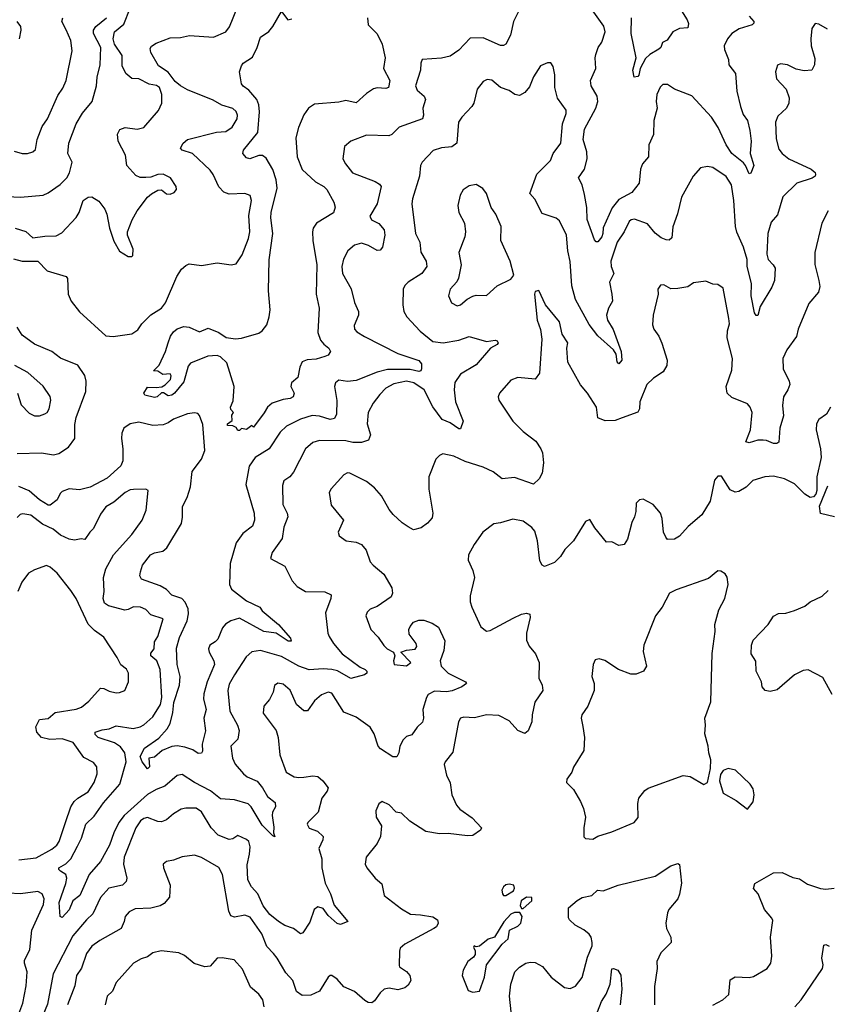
# Model space of a CAD drawing. Extents: x 1954678 to 2060275, y 904822 to 1016299.
# Tile 301 of 467: x 2019850 to 2024494, y 963409 to 969075. Entities that reach past the tile are written whole.
import ezdxf

# ---------------------------------------------------------------- set-up
doc = ezdxf.new("R2010")
doc.units = 0

msp = doc.modelspace()

# ---------------------------------------------------------------- linework, layer by layer
at = {"layer": '0CON20XD'}
for points in [[(2023607.9, 969205), (2023689.1, 969075), (2023696.2, 969053.8), (2023691.2, 969028.8), (2023645, 969024.5), (2023605.5, 969004.5), (2023572.7, 968957.3), (2023546.7, 968943.3), (2023536, 968915), (2023526, 968905), (2023474.6, 968875.4), (2023448.3, 968851.7), (2023418.6, 968795), (2023410, 968755), (2023405, 968747.5), (2023383.6, 968743.6), (2023375.8, 968785), (2023395.8, 968855), (2023365.6, 968995), (2023369.1, 969085)], [(2019815, 967699.4), (2019865, 967684.5), (2019955, 967685.4), (2020008.8, 967628.8), (2020117.5, 967597.5), (2020126, 967585), (2020129.4, 967495), (2020146.7, 967455), (2020195, 967394.3), (2020345, 967255.6), (2020388.7, 967251.3), (2020495, 967267.5), (2020528.9, 967291.1), (2020552.9, 967325), (2020604.3, 967375.7), (2020666.4, 967415), (2020687.9, 967445), (2020753.8, 967596.2), (2020780.6, 967639.4), (2020805, 967661.2), (2020825, 967669.2), (2020895, 967659.5), (2020985, 967676.4), (2021065.8, 967664.2), (2021095, 967670), (2021128.8, 967721.2), (2021165.4, 967815), (2021173.8, 967855), (2021167.9, 967947.9), (2021182.5, 968035), (2021175, 968062.5), (2021144.1, 968074.1), (2021055, 968070), (2021025, 968083.1), (2020995, 968112.9), (2020962.7, 968185), (2020945, 968210), (2020844.3, 968304.3), (2020784.1, 968324.1), (2020774.3, 968335), (2020790, 968365), (2020815, 968386.2), (2020982.3, 968427.7), (2021035, 968431.5), (2021073, 968457), (2021100.8, 968505), (2021103.6, 968525), (2021095, 968547.5), (2021075, 968563.3), (2021012.2, 968582.2), (2020962.7, 968612.7), (2020815, 968671.3), (2020775, 968695.2), (2020745, 968720), (2020705, 968772.1), (2020649.1, 968809.1), (2020605, 968886), (2020600.4, 968909.6), (2020607.5, 968922.5), (2020635, 968940.6), (2020715, 968970.8), (2020775, 968972.5), (2020825.9, 968984.1), (2020965, 968974.5), (2021034.7, 969005.3), (2021056.7, 969033.3), (2021102.2, 969147.8)], [(2022730.6, 969145), (2022689.4, 969065), (2022672.2, 968985), (2022645, 968934), (2022633, 968927), (2022615, 968927.1), (2022515, 968970.6), (2022441.2, 968968.8), (2022375, 968899.2), (2022325, 968866), (2022275, 968854), (2022164.2, 968845.8), (2022156, 968825), (2022155.4, 968784.6), (2022127.1, 968695), (2022135, 968669.2), (2022175.3, 968635.3), (2022184.5, 968615), (2022168.9, 968565), (2022172.9, 968525), (2022165.6, 968505), (2022032.6, 968457.4), (2021990, 968415), (2021973.4, 968406.6), (2021845, 968410), (2021754.4, 968375.6), (2021718.8, 968345), (2021708.8, 968275), (2021724, 968245), (2021764.5, 968194.5), (2021893.4, 968143.4), (2021918.6, 968128.6), (2021928.6, 968115), (2021905, 968016.2), (2021863.6, 967945), (2021872.5, 967922.5), (2021915, 967901.9), (2021945.5, 967865), (2021949.6, 967835), (2021935.6, 967765), (2021922.1, 967747.9), (2021905, 967746.7), (2021855.9, 967775.9), (2021815, 967789.6), (2021775, 967777.5), (2021736.9, 967745), (2021712.4, 967697.6), (2021701.9, 967655), (2021705.8, 967615), (2021757, 967527), (2021775, 967446.7), (2021799.2, 967395), (2021798.6, 967375), (2021774.5, 967315), (2021775.8, 967295), (2021789.3, 967279.3), (2021832.7, 967252.7), (2022025, 967153.9), (2022144.6, 967114.6), (2022160.8, 967095), (2022160.6, 967065), (2022156.4, 967053.6), (2022145, 967050), (2022095, 967062.4), (2021965, 967062), (2021905, 967047), (2021785, 966998.8), (2021735, 966993.8), (2021685, 967000), (2021666, 966985), (2021660, 966965), (2021674.1, 966884.1), (2021672.2, 966805), (2021660.8, 966779.2), (2021635, 966774.2), (2021575, 966794.2), (2021532.8, 966797.2), (2021465, 966775.3), (2021385, 966736.2), (2021348, 966702), (2021285.2, 966604.8), (2021205, 966554.6), (2021169.3, 966505), (2021150.5, 966400.5), (2021198.8, 966235), (2021201.2, 966195), (2021188.7, 966161.3), (2021132.8, 966117.2), (2021094.1, 966065), (2021060.7, 965945), (2021056.9, 965825), (2021068.3, 965798.3), (2021155, 965731.1), (2021230.8, 965695), (2021245, 965674), (2021338.6, 965595), (2021406.6, 965516.6), (2021410.5, 965499.5), (2021395, 965499.2), (2021325, 965544.5), (2021254.1, 965554.1), (2021115, 965630.9), (2021065, 965615.3), (2021033.2, 965596.8), (2021017.3, 965575), (2020989.6, 965510.4), (2020975, 965493.8), (2020944.4, 965475), (2020935.6, 965455), (2020939.4, 965435), (2020966.5, 965385), (2020969.6, 965365), (2020928.4, 965265), (2020909, 965195), (2020907.5, 965165), (2020923.3, 965105), (2020909.4, 965055), (2020917.8, 964982.2), (2020898.8, 964905), (2020900.8, 964865), (2020895, 964854), (2020877.1, 964852.9), (2020845, 964872.5), (2020799.2, 964889.2), (2020755, 964896.8), (2020725, 964892), (2020669.7, 964870.3), (2020625, 964831.2), (2020592.5, 964825), (2020597.5, 964775), (2020585, 964763.1), (2020554.6, 964804.6), (2020543.5, 964835), (2020567.6, 964882.4), (2020649.9, 964940.1), (2020698, 964995), (2020715.3, 965025), (2020731.2, 965088.8), (2020737.1, 965145), (2020769.2, 965245), (2020772.2, 965295), (2020755.6, 965365), (2020752.3, 965457.7), (2020769.4, 965520.6), (2020813.6, 965615), (2020820.6, 965655), (2020818.6, 965685), (2020802.7, 965722.7), (2020783.4, 965743.4), (2020725, 965763.9), (2020695.2, 965795.2), (2020657.8, 965817.8), (2020550.8, 965855), (2020540.6, 965875), (2020545, 965897.5), (2020555.7, 965935), (2020602.9, 965995), (2020625, 966007.8), (2020672.8, 966017.2), (2020695.7, 966035), (2020780, 966175), (2020787, 966213), (2020786.5, 966273.5), (2020813.5, 966325), (2020833.3, 966386.7), (2020842.9, 966475), (2020895.3, 966545), (2020914.8, 966595), (2020902.7, 966745), (2020885, 966797.5), (2020875, 966808.1), (2020855, 966812.5), (2020815, 966807.3), (2020735, 966775.4), (2020705, 966754.5), (2020675, 966743.1), (2020615, 966740), (2020535, 966758.2), (2020485, 966749.1), (2020450, 966725), (2020438.4, 966695), (2020435.3, 966665), (2020444.2, 966605), (2020443.7, 966536.3), (2020432, 966508), (2020352.8, 966437.2), (2020255, 966385.3), (2020195, 966370.3), (2020135, 966375.2), (2020095, 966359.2), (2020082.4, 966347.6), (2020065, 966311.4), (2020025, 966281.9), (2020015, 966281.9), (2019965, 966311.5), (2019905, 966364.2), (2019845, 966388.2)], [(2020750, 968115), (2020716.7, 968165), (2020675, 968185.8), (2020645, 968184), (2020605, 968168), (2020575, 968166.2), (2020543, 968167), (2020517.7, 968177.7), (2020466.7, 968235), (2020459.4, 968295), (2020415.8, 968375), (2020413.6, 968416.4), (2020427, 968443), (2020456, 968454), (2020525, 968445.8), (2020565, 968453.8), (2020648, 968552), (2020667.1, 968595), (2020666.9, 968645), (2020654, 968685), (2020636.1, 968696.1), (2020595, 968703.3), (2020535, 968734.4), (2020495, 968737.3), (2020460.5, 968765), (2020440.2, 968810.2), (2020438.8, 968868.8), (2020396.2, 968935), (2020387.5, 968965), (2020395.3, 969005), (2020450, 969050), (2020485, 969141.9)], [(2021256.7, 966813.3), (2021195, 966730), (2021185, 966740), (2021155, 966716.7), (2021125, 966722.5), (2021115, 966710), (2021105, 966710), (2021095, 966727.5), (2021075, 966737.5), (2021045, 966740), (2021045, 966750), (2021071.7, 966768.3), (2021070.7, 966799.3), (2021080, 966815), (2021065, 966832.5), (2021063.1, 966845), (2021077.9, 966882.1), (2021082.9, 966965), (2021040.6, 967100.6), (2021005.3, 967135.3), (2020985, 967142.5), (2020932.1, 967137.9), (2020832.1, 967097.9), (2020819.3, 967080.7), (2020795, 966990), (2020741.2, 966925), (2020725, 966914.3), (2020705, 966910.8), (2020677, 966927), (2020665, 966927.5), (2020640, 966905), (2020625, 966900), (2020570, 966915), (2020563.6, 966926.4), (2020585, 966960), (2020635, 966957.5), (2020667, 966963), (2020686.4, 966973.6), (2020716.7, 967005), (2020721.2, 967025), (2020715, 967037.5), (2020673.6, 967033.6), (2020645, 967052.5), (2020620, 967055), (2020653, 967087), (2020688.6, 967165), (2020704.2, 967215), (2020717, 967253), (2020735, 967278.8), (2020755, 967296.2), (2020795, 967309.2), (2020825, 967305.8), (2020885, 967279.2), (2020935, 967300), (2020995, 967274), (2021036.6, 967246.6), (2021091.2, 967238.8), (2021125, 967242.9), (2021225, 967271.5), (2021245.3, 967284.7), (2021271.1, 967318.9), (2021285.2, 967364.8), (2021289.8, 967405), (2021280.3, 967515), (2021283.9, 967693.9), (2021306.7, 967845), (2021294.8, 967934.8), (2021296.3, 967966.3), (2021330.7, 968105), (2021325, 968152.5), (2021305, 968212.5), (2021268.3, 968278.3), (2021245.7, 968294.3), (2021225, 968292.9), (2021174.5, 968274.5), (2021155, 968280), (2021133.8, 968305), (2021138, 968325), (2021218.9, 968425), (2021229.7, 968545), (2021225.4, 968585), (2021213.1, 968615), (2021168.6, 968668.6), (2021135, 968692.2), (2021125, 968706.7), (2021113.9, 968775), (2021125, 968808.6), (2021135, 968825.5), (2021189.8, 968860.2), (2021216.7, 968915), (2021234.2, 968975), (2021282.4, 969007.6), (2021305.8, 969035), (2021355, 969122.5), (2021392.5, 969075), (2021415, 969079.2)], [(2024045, 969095.6), (2024072.5, 969065), (2024072.5, 969055), (2024062.5, 969045), (2023987.2, 969022.8), (2023945, 968995.6), (2023919.5, 968965), (2023900.9, 968925), (2023903.3, 968903.3), (2023926.9, 968845), (2023927.1, 968815), (2023966.9, 968765), (2023974.6, 968664.6), (2023994.7, 968574.7), (2024009.4, 968529.4), (2024035.5, 968495.5), (2024047.8, 968437.8), (2024056, 968375), (2024050.9, 968305), (2024071.9, 968235), (2024055, 968192.5), (2024045, 968187.5), (2024024.5, 968235), (2024012.2, 968252.2), (2023945, 968304.3), (2023912.9, 968355), (2023866.8, 968455), (2023828.7, 968515), (2023715, 968636.2), (2023615, 968675.8), (2023575, 968702.5), (2023548.7, 968701.3), (2023533.8, 968686.2), (2023513.3, 968645), (2023509.2, 968605), (2023515.6, 968565), (2023496.2, 968495), (2023495.5, 968414.5), (2023468.2, 968355), (2023466.5, 968285), (2023432, 968245), (2023419.4, 968215), (2023412.2, 968135), (2023369.8, 968080.2), (2023295, 968039.5), (2023257.5, 967992.5), (2023205, 967876.7), (2023204.2, 967845), (2023196.9, 967825), (2023175, 967797.5), (2023165, 967797.5), (2023155, 967807.5), (2023113.2, 967925), (2023111.5, 967995), (2023098.3, 968068.3), (2023084.3, 968124.3), (2023064.4, 968165), (2023098.9, 968215), (2023113.3, 968275), (2023111.2, 968315), (2023090, 968385), (2023098.2, 968445), (2023162.5, 968565), (2023175.5, 968605), (2023171.5, 968635), (2023135.4, 968695), (2023132.3, 968725), (2023162.5, 968795), (2023158.9, 968855), (2023163.3, 968875), (2023176.7, 968915), (2023197.8, 968945), (2023217.5, 969005), (2023208.5, 969038.5), (2023132.1, 969145)], [(2019698, 968062), (2019855, 968054.5), (2019985, 968064.3), (2020015, 968078.1), (2020083.8, 968126.2), (2020120.6, 968165), (2020136.3, 968193.7), (2020151.1, 968255), (2020127.8, 968305), (2020133.5, 968365), (2020174.2, 968475.8), (2020212.1, 968537.9), (2020267.5, 968605), (2020292.9, 968695), (2020296.2, 968745), (2020313.8, 968815), (2020316.7, 968915), (2020275.5, 968995), (2020274.5, 969015), (2020288.1, 969035), (2020349.1, 969085)], [(2019818.6, 968318.6), (2019864.4, 968304.4), (2019895.8, 968304.2), (2019925, 968314.2), (2019941.3, 968328.7), (2019950, 968385), (2019979.8, 968460.2), (2020010.6, 968505), (2020070.5, 968639.5), (2020098.9, 968681.1), (2020118.5, 968725), (2020152.2, 968895), (2020144.6, 968955), (2020117.1, 969017.1), (2020092.5, 969065), (2020098.1, 969085)], [(2019850, 968965), (2019858.8, 969015), (2019856.2, 969035), (2019836.2, 969065)], [(2021850, 969085), (2021853.3, 969045), (2021905, 968992.9), (2021934.1, 968934.1), (2021951.1, 968855), (2021942.1, 968795), (2021978.9, 968725), (2021971.2, 968685), (2021955, 968678.1), (2021905, 968682.5), (2021885, 968677.1), (2021845, 968651.2), (2021785, 968595.6), (2021725, 968610.4), (2021685, 968600.4), (2021545, 968589.3), (2021510.4, 968565), (2021485, 968528.1), (2021454.1, 968455), (2021438.4, 968395), (2021445.3, 968285), (2021475, 968212.5), (2021551.8, 968141.8), (2021599.4, 968115), (2021617.2, 968097.2), (2021656.7, 968025), (2021664.1, 967995.9), (2021655, 967963.8), (2021556.2, 967903.8), (2021537.9, 967875), (2021533.8, 967853.8), (2021535.4, 967805), (2021558.4, 967665), (2021555.4, 967495.4), (2021571.5, 967415), (2021564.6, 967274.6), (2021580.5, 967230.5), (2021598.2, 967208.2), (2021628.8, 967185), (2021637.5, 967165), (2021623.3, 967145), (2021605, 967136), (2021555, 967121.8), (2021502.4, 967117.6), (2021474.6, 967105.4), (2021460.5, 967075), (2021450, 967015), (2021413.8, 966985), (2021410, 966965), (2021428, 966925), (2021422, 966905), (2021405, 966894.4), (2021365, 966889.4), (2021302.3, 966867.7), (2021275.4, 966844.6), (2021256.7, 966813.3)], [(2024495, 969020), (2024445, 969050), (2024425, 969052.5), (2024406.1, 969023.9), (2024398.6, 968965), (2024401.9, 968925), (2024422.4, 968852.4), (2024420, 968815), (2024405, 968784.2), (2024360.8, 968780.8), (2024315, 968789.6), (2024265, 968814.5), (2024225, 968820.6), (2024206.9, 968813.1), (2024196.7, 968775), (2024201.5, 968735), (2024256.9, 968675), (2024274.3, 968625), (2024272.9, 968595), (2024259.4, 968565), (2024210.6, 968519.4), (2024195.6, 968485), (2024200.2, 968390.2), (2024215, 968330), (2024234, 968305), (2024273.4, 968273.4), (2024401.2, 968215), (2024424, 968195), (2024426.2, 968185), (2024424, 968175), (2024407.8, 968162.2), (2024318.8, 968135), (2024238.8, 968055), (2024207.2, 967952.8), (2024170.9, 967909.1), (2024152.9, 967845), (2024145.5, 967725), (2024155, 967695.8), (2024183.5, 967665), (2024193.5, 967645), (2024190, 967575), (2024175.8, 967535), (2024107.8, 967425), (2024095, 967372.5), (2024085, 967373.3), (2024075, 967388.8), (2024055.4, 967485), (2024059.1, 967555), (2024032.7, 967657.3), (2024033.5, 967695), (2024012.5, 967765), (2023973, 967853), (2023966.3, 967885), (2023957.5, 968035), (2023943.9, 968123.9), (2023913.4, 968173.4), (2023835, 968224.2), (2023805, 968230), (2023765, 968222), (2023722, 968175), (2023655, 968053.3), (2023632.4, 967957.6), (2023606.3, 967883.7), (2023601.1, 967818.9), (2023585, 967805.6), (2023567.3, 967807.3), (2023538.8, 967818.8), (2023505, 967846.2), (2023460.9, 967900.9), (2023385, 967926.9), (2023366.7, 967923.3), (2023355, 967913.3), (2023325.7, 967854.3), (2023285.8, 967795), (2023249.8, 967685), (2023252.1, 967655), (2023266.4, 967615), (2023241.1, 967565), (2023256, 967496), (2023258.2, 967455), (2023235.3, 967414.7), (2023225.4, 967375), (2023231.1, 967345), (2023262.4, 967292.4), (2023308.5, 967165), (2023312.2, 967115), (2023295, 967094.2), (2023285, 967106.7), (2023279.4, 967149.4), (2023265.3, 967175.3), (2023175, 967255.7), (2023125, 967321.5), (2023046.2, 967465), (2023025, 967542.5), (2023016.2, 967683.8), (2023002.5, 967745), (2022994.6, 967835), (2022955, 967917.1), (2022935, 967931.9), (2022855, 967960), (2022812.1, 968042.1), (2022784.3, 968075), (2022823.3, 968186.7), (2022902.2, 968265), (2022918.6, 968305), (2022961.9, 968365), (2022971.1, 968475), (2022991.9, 968535), (2022992.9, 968555), (2022942.7, 968622.7), (2022928, 968685), (2022928.3, 968758.3), (2022917.5, 968805), (2022905, 968827.5), (2022885, 968827.5), (2022845, 968810), (2022805, 968746.7), (2022781.1, 968688.9), (2022754.6, 968655.4), (2022725, 968638.1), (2022698, 968645), (2022665, 968667.8), (2022614.6, 968684.6), (2022565, 968727.5), (2022538.6, 968731.4), (2022515, 968719.2), (2022480.8, 968675), (2022461.4, 968595), (2022450, 968575), (2022392.5, 968515), (2022374.4, 968485.6), (2022364.3, 968365), (2022335, 968342.5), (2022275, 968336.7), (2022227.6, 968322.4), (2022164.3, 968255), (2022155.7, 968235), (2022148.9, 968175), (2022108.9, 968045), (2022105.6, 968015), (2022125.4, 967845.4), (2022150.6, 967795), (2022157.6, 967737.6), (2022188.1, 967685), (2022191.1, 967655), (2022162.2, 967615), (2022084.6, 967565.4), (2022064, 967545), (2022055.8, 967525), (2022053.2, 967433.2)], [(2019825, 967874.6), (2019885, 967856.9), (2019925, 967818.9), (2019995, 967830), (2020059.3, 967830.7), (2020091.7, 967848.3), (2020175, 967936), (2020191.5, 967965), (2020215.4, 968034.6), (2020245, 968053.3), (2020265, 968055.7), (2020305, 968031.4), (2020339.4, 967985), (2020351.1, 967955), (2020365.9, 967875.9), (2020391.2, 967801.2), (2020425, 967742.5), (2020475, 967712.5), (2020495, 967712.5), (2020501.7, 967718.3), (2020502.5, 967755), (2020470.8, 967835), (2020470, 967855), (2020497, 967923), (2020526, 967975), (2020585, 968053.3), (2020607.7, 968072.3), (2020645, 968093.8), (2020665, 968096.7), (2020695, 968073.8), (2020715, 968070), (2020739.3, 968080.7), (2020751.7, 968098.3), (2020750, 968115)], [(2022365, 967428.8), (2022385, 967433.8), (2022423.2, 967466.8), (2022455.7, 967484.3), (2022475, 967489.2), (2022535, 967487.5), (2022595, 967544.3), (2022675, 967582), (2022692, 967605), (2022670, 967685), (2022616.9, 967805), (2022618.9, 967885), (2022587.8, 967955), (2022561.4, 967995), (2022533.8, 968075), (2022513.9, 968103.9), (2022475, 968126.2), (2022435, 968118.8), (2022401.2, 968095), (2022384, 968065), (2022370, 968005), (2022375.9, 967965.9), (2022407.5, 967905), (2022414.3, 967854.3), (2022409.5, 967825), (2022375.5, 967735), (2022388.6, 967665), (2022372.7, 967587.3), (2022363, 967567), (2022325, 967523.3), (2022315.9, 967485.9), (2022333.3, 967445), (2022365, 967428.8)], [(2024500, 967975), (2024462.5, 967905), (2024422.9, 967735), (2024423, 967667), (2024445.7, 967574.3), (2024450.9, 967539.1), (2024443, 967507), (2024388.6, 967441.4), (2024327.5, 967295), (2024317.9, 967252.1), (2024261.4, 967175), (2024238.1, 967125), (2024240, 967065), (2024275.7, 966995), (2024278.6, 966975), (2024268.1, 966945), (2024242.1, 966905), (2024236.8, 966855), (2024241.8, 966795), (2024220.6, 966725), (2024215, 966644), (2024204.4, 966635.6), (2024185, 966635.6), (2024145, 966654.2), (2024125, 966655.8), (2024095, 966655.6), (2024045, 966640), (2024026.2, 966645), (2024053.3, 966715), (2024062.5, 966815), (2024050.9, 966845), (2024035, 966863.5), (2023945, 966900), (2023918.4, 966925), (2023912.1, 966965), (2023945, 967057.5), (2023948.5, 967125), (2023918.9, 967245), (2023920.5, 967285), (2023931.5, 967325), (2023928.5, 967355), (2023895, 967530), (2023865, 967551.2), (2023835, 967553.3), (2023795, 967570), (2023725, 967561.2), (2023692.3, 967537.7), (2023635, 967528.8), (2023595, 967526.2), (2023555, 967549.4), (2023535, 967547.5), (2023518.8, 967525), (2023521.2, 967495), (2023493.3, 967375), (2023489.5, 967319.5), (2023496.2, 967295), (2023525, 967253.3), (2023543.4, 967213.4), (2023573.1, 967115), (2023571.4, 967085), (2023550.6, 967049.4), (2023495, 967012.7), (2023456.5, 966975), (2023416.7, 966875), (2023413.8, 966835), (2023403.8, 966816.2), (2023315, 966783.1), (2023275, 966769.1), (2023216.5, 966766.5), (2023173.8, 966783.8), (2023166.5, 966845), (2023115.7, 966925), (2023074.6, 966974.6), (2023001.4, 967105), (2022996, 967185), (2023002, 967215), (2022968.9, 967265), (2022955, 967336), (2022873.3, 967433.3), (2022835, 967517.5), (2022815, 967510), (2022810, 967495), (2022825.7, 967345.7), (2022845, 967292.5), (2022853, 967237), (2022839.7, 967040.3), (2022815, 967005.8), (2022715, 967015.6), (2022675, 967000.6), (2022608.6, 966925), (2022602.5, 966905), (2022606, 966885), (2022685.5, 966765.5), (2022745.8, 966705), (2022818.7, 966648.7), (2022847.1, 966605), (2022857.3, 966582.7), (2022861.4, 966525), (2022854.1, 966465.9), (2022836.8, 966433.2), (2022805, 966402), (2022695, 966440.9), (2022625, 966432.9), (2022573.7, 966473.7), (2022515, 966500.4), (2022412.3, 966532.3), (2022345.9, 966564.1), (2022284.2, 966575.8), (2022265, 966566.7), (2022243.8, 966545), (2022202.9, 966445), (2022203.2, 966373.2), (2022225.6, 966235), (2022221.3, 966208.7), (2022195, 966177.5), (2022158.7, 966151.3), (2022115, 966139.2), (2022085, 966156.9), (2022049.8, 966179.8), (2021997.6, 966227.6), (2021975.4, 966255.4), (2021930, 966335), (2021891.1, 966381.1), (2021845, 966416.9), (2021748.8, 966465), (2021735, 966467.8), (2021715, 966455.6), (2021641.4, 966375), (2021630, 966355), (2021642.1, 966282.1), (2021712, 966195), (2021682.5, 966125), (2021687.5, 966105), (2021727.5, 966075), (2021785, 966067.5), (2021815, 966054.3), (2021843, 966023), (2021865.8, 965955), (2021882, 965935), (2021944, 965885), (2021989.2, 965805), (2021994.2, 965775), (2021986.4, 965753.6), (2021905, 965698.6), (2021865, 965683.3), (2021848, 965665), (2021841.4, 965645), (2021868.6, 965565), (2021911.7, 965521.7), (2021944.5, 965474.5), (2021963.8, 965455), (2022000, 965435), (2022006.7, 965415), (2022000.6, 965385), (2022004.4, 965364.4), (2022075, 965357.5), (2022100, 965375), (2022042.5, 965435), (2022073.6, 965446.4), (2022125, 965452.5), (2022133, 965467), (2022130, 965485), (2022089.2, 965539.2), (2022087.3, 965565), (2022095, 965582.9), (2022115, 965608.2), (2022145, 965619.5), (2022175, 965619.4), (2022222.6, 965602.6), (2022258.8, 965578.8), (2022295, 965500), (2022288.6, 965445), (2022267.5, 965385), (2022274.2, 965355), (2022314, 965314), (2022413.3, 965265), (2022420, 965255), (2022393.3, 965235), (2022337.8, 965212.2), (2022305, 965206.5), (2022235, 965210), (2022199.3, 965190.7), (2022188.8, 965175), (2022167.5, 965105), (2022173.1, 965055), (2022166.9, 965033.1), (2022135.5, 965004.5), (2022105, 964960), (2022075, 964950), (2022055, 964931.2), (2022035.7, 964895), (2022030, 964855), (2022018, 964832), (2021995, 964832), (2021925, 964878.6), (2021912.1, 964895), (2021889.2, 964965), (2021865, 965003.3), (2021785, 965061.9), (2021715, 965090.5), (2021645, 965200), (2021625, 965205.6), (2021585, 965190), (2021545.6, 965155), (2021505, 965096.7), (2021485, 965098), (2021442.9, 965135), (2021405, 965216), (2021365, 965250.6), (2021335, 965257.1), (2021315, 965243.3), (2021307.5, 965205), (2021287, 965163), (2021255, 965123.8), (2021250, 965085), (2021324.4, 964985), (2021335.6, 964945), (2021346.7, 964845), (2021381.9, 964745), (2021428.7, 964718.7), (2021455, 964713.1), (2021484.5, 964715.5), (2021535, 964724.4), (2021565, 964720), (2021594, 964695), (2021623.8, 964655), (2021618.8, 964635), (2021588, 964595), (2021565.7, 964515), (2021506.2, 964455), (2021504.2, 964445), (2021515, 964422), (2021562.5, 964405), (2021596, 964375), (2021594.3, 964355), (2021570.9, 964305), (2021586.7, 964245), (2021588, 964195), (2021607.3, 964105), (2021637.5, 964045), (2021658.9, 963978.9), (2021736.2, 963885), (2021695, 963868.8), (2021675, 963874.2), (2021625, 963920), (2021595, 963959.4), (2021565, 963969.1), (2021543.3, 963955), (2021517.7, 963882.3), (2021479.3, 963820.7), (2021465, 963814.2), (2021423.8, 963845), (2021375, 963863.1), (2021338.8, 963885), (2021289.4, 963925), (2021249.6, 963975), (2021220, 964045), (2021183.8, 964085), (2021162.5, 964125), (2021158.2, 964211.8), (2021172.5, 964272.5), (2021175.4, 964315), (2021167.8, 964345), (2021155, 964357.8), (2021105, 964380), (2021075, 964361.4), (2021055, 964356.9), (2020991.7, 964381.7), (2020950.8, 964425), (2020895, 964515.7), (2020865, 964536.7), (2020805, 964537.3), (2020778.6, 964531.4), (2020735, 964505.6), (2020695, 964471.1), (2020665, 964459.4), (2020645, 964460), (2020585, 964483.6), (2020565, 964478.8), (2020545, 964463.8), (2020518.7, 964425), (2020451.1, 964255), (2020447.7, 964215), (2020465.5, 964135), (2020463.5, 964115), (2020442, 964095), (2020363.8, 964076.2), (2020315, 964024.3), (2020271.5, 963928.5), (2020233.8, 963895), (2020155, 963803.6), (2020043.6, 963585), (2020010.7, 963409.3), (2019983.3, 963345)], [(2022053.2, 967433.2), (2022059.4, 967395), (2022075.5, 967365.5), (2022152.7, 967282.7), (2022225, 967222.5), (2022285, 967215.5), (2022375, 967230), (2022435, 967251.4), (2022535, 967222.9), (2022585, 967231.5), (2022596.1, 967226.1), (2022601.4, 967215), (2022596, 967205), (2022558, 967185), (2022475, 967088), (2022385.6, 967034.4), (2022353.3, 966986.7), (2022349.2, 966945), (2022356.5, 966875), (2022400.8, 966765), (2022385, 966720.6), (2022375, 966720), (2022325, 966754.6), (2022280, 966775), (2022226.5, 966846.5), (2022175.2, 966945.2), (2022117.5, 966985), (2022075, 966994.3), (2022001.2, 966978.8), (2021955.8, 966954.2), (2021921.2, 966918.8), (2021882.6, 966867.4), (2021853.3, 966815), (2021848.3, 966748.3), (2021867.3, 966685), (2021855.6, 966654.4), (2021815, 966642), (2021765, 966642.7), (2021725, 966650.9), (2021575, 966652.5), (2021535, 966642.2), (2021493.1, 966605), (2021425, 966472), (2021404, 966445), (2021368.9, 966421.1), (2021361.1, 966395), (2021363.3, 966285), (2021389.2, 966235), (2021392, 966215), (2021370, 966155), (2021359.7, 966090.3), (2021301.7, 966008.3), (2021292.5, 965975), (2021375, 965930), (2021416.7, 965845), (2021445, 965813.1), (2021493.3, 965785), (2021605, 965782.5), (2021641.2, 965765), (2021639.2, 965745), (2021608.3, 965661.7), (2021622, 965545), (2021629.6, 965525), (2021654.5, 965485), (2021705.3, 965425.3), (2021808.8, 965348.8), (2021836.9, 965335), (2021845.6, 965325), (2021845.6, 965315), (2021833.3, 965305), (2021755, 965283.1), (2021677, 965327), (2021645.5, 965335.5), (2021595, 965339.8), (2021515, 965333.8), (2021455, 965354.7), (2021355, 965410.6), (2021234.7, 965445.3), (2021185, 965436.9), (2021152.4, 965407.6), (2021086.4, 965305), (2021055, 965251.2), (2021047.8, 965215), (2021057.9, 965095), (2021101.8, 965015), (2021111.9, 964985), (2021104.4, 964935), (2021064.7, 964895), (2021074, 964825), (2021090.1, 964790.1), (2021137.1, 964735), (2021158.3, 964718.3), (2021215, 964692.2), (2021246.2, 964655), (2021275, 964604.4), (2021319.7, 964569.7), (2021322, 964545), (2021304.6, 964515.4), (2021302.1, 964495), (2021312.1, 964427.9), (2021310, 964395), (2021316.7, 964373.3), (2021305, 964377.5), (2021245, 964438.9), (2021181.3, 964545), (2021165, 964561.7), (2021085, 964585.8), (2021005, 964591.1), (2020946.6, 964636.6), (2020854.8, 964684.8), (2020785, 964731.9), (2020755, 964725.8), (2020685, 964664.5), (2020635, 964644.5), (2020584.8, 964615.2), (2020451.1, 964495), (2020420.9, 964455), (2020391.4, 964395), (2020366.3, 964323.7), (2020315, 964230), (2020250.3, 964155), (2020196.9, 964035), (2020156.7, 964003.3), (2020135, 963952.5), (2020095, 963908.8), (2020083.4, 963913.4), (2020077.2, 963995), (2020116.5, 964103.5), (2020121.9, 964135), (2020115.2, 964155.2), (2020084.5, 964175), (2020075.5, 964185), (2020075.5, 964195), (2020115, 964217.9), (2020143.9, 964246.1), (2020181.9, 964318.1), (2020205, 964365.7), (2020231.3, 964445), (2020278.8, 964491.2), (2020332.3, 964567.7), (2020426, 964675), (2020462.9, 964805), (2020455.8, 964855), (2020429.8, 964889.8), (2020395, 964913.8), (2020302, 964945), (2020285, 964961.2), (2020283.8, 964975), (2020325, 964988.5), (2020365, 964993.5), (2020405, 965011.5), (2020503.6, 964996.4), (2020544, 965005), (2020565, 965016.9), (2020615, 965063.8), (2020660, 965135), (2020667.6, 965175), (2020657.5, 965335), (2020639.7, 965385), (2020603.9, 965415), (2020605, 965428.6), (2020623.5, 965455), (2020625.4, 965494.6), (2020644.2, 965525), (2020675, 965627.5), (2020605, 965650.8), (2020575, 965680), (2020544.1, 965694.1), (2020505, 965696.4), (2020475, 965680), (2020455, 965676.4), (2020361, 965701), (2020337.3, 965717.3), (2020329.7, 965745), (2020335.3, 965785), (2020333.1, 965865), (2020345.6, 965915), (2020390, 965995), (2020495, 966112.9), (2020554.4, 966195), (2020578.3, 966251.7), (2020590, 966365), (2020575, 966373.3), (2020505, 966371.8), (2020485, 966369.1), (2020457.5, 966355), (2020390.9, 966299.1), (2020345, 966272.5), (2020315, 966228.8), (2020275, 966147.5), (2020254, 966125), (2020225, 966084.2), (2020203, 966087), (2020165, 966079.4), (2020135, 966085.7), (2020085, 966108.9), (2020042.3, 966142.3), (2019981.1, 966171.1), (2019915, 966223.2), (2019868.8, 966231.2), (2019853.4, 966226.6), (2019835, 966210)], [(2019835, 966578.2), (2019975, 966582.2), (2020045, 966570.5), (2020075, 966577.8), (2020131.4, 966615), (2020168.2, 966665), (2020167.1, 966745), (2020175.3, 966785), (2020230.5, 966935), (2020233.1, 966995), (2020225, 967028.1), (2020185, 967087.3), (2020085, 967126.3), (2020035, 967165.3), (2019935, 967208.2), (2019865, 967258.8), (2019836.4, 967305)], [(2019838.6, 966925), (2019859.5, 966859.5), (2019905, 966810.8), (2019935.7, 966795.7), (2019965, 966795.7), (2019995, 966806), (2020008, 966815), (2020019.2, 966835), (2020028.6, 966885), (2020025, 966906.7), (2019986.1, 966966.1), (2019896.2, 967045), (2019822.5, 967085)], [(2024512.5, 966845), (2024490, 966805), (2024446.2, 966775), (2024431.7, 966748.3), (2024429.2, 966715), (2024455.7, 966605), (2024458.1, 966555), (2024434.3, 966445), (2024434, 966365), (2024428.8, 966345), (2024415, 966328.8), (2024395, 966326.2), (2024365, 966344), (2024305, 966403.5), (2024247.5, 966432.5), (2024185, 966448.5), (2024135, 966443.5), (2024065, 966422.2), (2024028, 966385), (2023985, 966360.6), (2023965, 966356.9), (2023935, 966370), (2023885, 966448.8), (2023865, 966448.8), (2023845.8, 966425), (2023820, 966305), (2023772.5, 966225), (2023695, 966157.5), (2023645, 966102), (2023615, 966086), (2023575, 966084), (2023565, 966096.2), (2023551.4, 966125), (2023544.5, 966205), (2023534.5, 966235), (2023492.2, 966285), (2023435, 966315.5), (2023415, 966312.5), (2023395, 966292.5), (2023394, 966245), (2023386, 966215), (2023369.2, 966180.8), (2023346, 966085), (2023326.1, 966053.9), (2023295, 966050), (2023255, 966070), (2023225, 966067.5), (2023158.3, 966151.7), (2023128.3, 966198.3), (2023103.6, 966186.4), (2023034.4, 966075), (2022985, 966026.2), (2022960.8, 965985), (2022925, 965951.4), (2022868, 965928), (2022853.8, 965935), (2022841.7, 965961.7), (2022828.1, 966075), (2022811.7, 966131.7), (2022795, 966152.9), (2022745, 966190), (2022685, 966200.8), (2022615, 966178.6), (2022575.8, 966174.2), (2022513.8, 966125), (2022464, 966055), (2022431.2, 965995), (2022430, 965965), (2022456.2, 965905), (2022466, 965865), (2022440.3, 965759.7), (2022441.4, 965725), (2022450, 965695), (2022501.9, 965581.9), (2022535, 965556.9), (2022555, 965559.4), (2022688.2, 965631.8), (2022735, 965654.4), (2022765, 965660), (2022784.2, 965654.2), (2022785.6, 965635.6), (2022764.8, 965545), (2022764.7, 965505), (2022779.5, 965469.5), (2022816, 965425), (2022837.1, 965375), (2022835.5, 965285.5), (2022854, 965245), (2022858.8, 965215), (2022813.3, 965146.7), (2022797.3, 965075), (2022795.9, 965034.1), (2022775, 964983.3), (2022755, 964968), (2022715, 964983.6), (2022665, 965040.5), (2022605, 965071.1), (2022535, 965074.5), (2022465, 965057.5), (2022405, 965060.6), (2022384.6, 965055.4), (2022374.4, 965035), (2022340.9, 964859.1), (2022297.1, 964805), (2022292, 964788), (2022305, 964727.5), (2022326, 964684), (2022336.1, 964613.9), (2022361.4, 964555), (2022382.1, 964532.1), (2022451.9, 964481.9), (2022506.2, 964425), (2022499.1, 964410.9), (2022455, 964380), (2022425, 964378.1), (2022315, 964392.3), (2022265, 964390.4), (2022185, 964403.8), (2022093, 964463), (2022045, 964509.2), (2022015, 964513.8), (2021975, 964556), (2021935, 964576.7), (2021915, 964562.5), (2021897.7, 964522.3), (2021900, 964485), (2021931.2, 964435), (2021924.3, 964375), (2021905.8, 964335), (2021842, 964255), (2021837.5, 964215), (2021846, 964195), (2021893.8, 964135), (2021932, 964102), (2021945.8, 964035), (2022045, 963958.6), (2022097, 963927)], [(2024535, 966214), (2024455, 966233.3), (2024450, 966275), (2024496.6, 966393.4)], [(2019845, 964239.6), (2019945, 964251.8), (2020035, 964302), (2020063.8, 964325), (2020078, 964345), (2020114, 964455), (2020144.6, 964545), (2020164.1, 964575.9), (2020184.7, 964595.3), (2020245, 964632.2), (2020279.5, 964685), (2020296.5, 964735), (2020294.4, 964775), (2020275, 964800.6), (2020219.4, 964829.4), (2020158.1, 964915), (2020095, 964937.4), (2020023.1, 964933.1), (2019975, 964944), (2019948, 964975), (2019943.1, 965005), (2019965, 965046.9), (2020015, 965052.9), (2020055, 965087.1), (2020175, 965106.7), (2020205, 965118.1), (2020247.6, 965152.4), (2020315, 965227.5), (2020335, 965227.1), (2020365, 965211.1), (2020405, 965201.9), (2020425, 965202.9), (2020454.5, 965215.5), (2020475.8, 965265), (2020475.6, 965315), (2020465, 965337.5), (2020432.7, 965362.7), (2020410, 965405), (2020335, 965520.8), (2020279.8, 965559.8), (2020245, 965596), (2020175, 965744.2), (2020145, 965790.8), (2020065, 965889.2), (2020025, 965923.8), (2020005, 965933.3), (2019935, 965910), (2019900.5, 965889.5), (2019861.7, 965838.3), (2019840, 965785)], [(2023145, 964360), (2023174.1, 964375.9), (2023255, 964400.8), (2023383.3, 964455), (2023406.1, 964483.9), (2023404.3, 964565), (2023410.8, 964595), (2023445, 964640), (2023465, 964653.3), (2023665, 964725.7), (2023705, 964719.2), (2023785, 964674), (2023804.4, 964685.6), (2023822, 964765), (2023823.8, 964815), (2023812.5, 964855), (2023810, 964895), (2023789.2, 964965), (2023794, 965015), (2023789.2, 965055), (2023825, 965150), (2023832.4, 965427.6), (2023849.4, 965555), (2023848, 965595), (2023871.1, 965678.9), (2023905.8, 965745), (2023923.8, 965825), (2023917.7, 965867.7), (2023905.9, 965885.9), (2023881.7, 965901.7), (2023865, 965903.3), (2023811.7, 965858.3), (2023625.6, 965794.4), (2023586.7, 965775), (2023544, 965695), (2023505.7, 965645), (2023438.9, 965475), (2023435, 965440), (2023453.8, 965355), (2023436.7, 965325), (2023395, 965308.8), (2023365, 965308), (2023293.3, 965335), (2023215, 965388), (2023182.7, 965397.3), (2023159.4, 965390.6), (2023147.5, 965365), (2023140, 965295), (2023154.2, 965255), (2023154, 965215), (2023116.4, 965123.6), (2023082.9, 965075), (2023078.6, 965055), (2023087.9, 965007.9), (2023097.1, 964945), (2023095, 964870), (2023035, 964773.8), (2023025.5, 964744.5), (2022996, 964705), (2022994, 964685), (2023034.1, 964644.1), (2023075.7, 964575.7), (2023092, 964535), (2023103.8, 964485), (2023093.8, 964425), (2023093.3, 964373.3), (2023103, 964363), (2023145, 964360)], [(2024521.7, 965191.7), (2024469.3, 965289.3), (2024385, 965334.4), (2024355, 965330), (2024306, 965305), (2024205, 965218), (2024165, 965208.8), (2024137.5, 965215), (2024118.8, 965235), (2024116.2, 965265), (2024085.8, 965325), (2024082.7, 965382.7), (2024056.7, 965425), (2024057.5, 965475), (2024068.6, 965505), (2024153.8, 965595), (2024185, 965643.3), (2024213, 965657), (2024255, 965659.2), (2024306.2, 965675), (2024365, 965700.6), (2024395, 965724.3), (2024465, 965758), (2024499.5, 965790.5)], [(2024035, 964532.5), (2024067, 964573), (2024073.8, 964615), (2024068.3, 964648.3), (2024050, 964675), (2023965.5, 964755.5), (2023925, 964766), (2023895.4, 964754.6), (2023879.1, 964730.9), (2023874.6, 964695), (2023895, 964623.3), (2023970.7, 964580.7), (2024035, 964532.5)], [(2022097, 963927), (2022155, 963924.3), (2022225, 963911.2), (2022252.5, 963895), (2022257.5, 963875), (2022246.7, 963855), (2022232.5, 963845), (2022065.4, 963754.6), (2022038.7, 963731.3), (2022033.3, 963715), (2022032.1, 963632.1), (2022035, 963623.8), (2022075, 963597.5), (2022094, 963575), (2022099.2, 963545), (2022085, 963518.8), (2022065, 963504.2), (2022025, 963491.2), (2021975, 963500.8), (2021946.7, 963495), (2021924, 963475), (2021891.2, 963428.8), (2021875, 963418), (2021855, 963420), (2021835, 963430.8), (2021775, 963482.5), (2021715, 963510), (2021675, 963552.9), (2021645, 963574), (2021635, 963573.8), (2021625, 963564), (2021575, 963484), (2021525, 963460.8), (2021475, 963460), (2021442.2, 963482.2), (2021420.8, 963545), (2021380.6, 963590.6), (2021331.2, 963675), (2021310.2, 963700.2), (2021271.1, 963741.1), (2021242.5, 963815), (2021175, 963910.9), (2021145, 963921.2), (2021085, 963910), (2021065, 963917.5), (2021052.7, 963945), (2021016.4, 964155), (2020995.3, 964195.3), (2020895, 964254.4), (2020855, 964267.8), (2020785, 964256.9), (2020735, 964238.1), (2020695, 964231.4), (2020676, 964215), (2020677.1, 964195), (2020715.7, 964095), (2020712, 964025), (2020682, 963988), (2020657.5, 963975), (2020605, 963962.9), (2020515, 963957.8), (2020478.9, 963941.1), (2020457.1, 963915), (2020451.1, 963885), (2020432.9, 963845), (2020310.8, 963775), (2020265, 963743.5), (2020235, 963701.4), (2020205, 963616), (2020177.8, 963575), (2020168.2, 963515), (2020125.6, 963405)], [(2022685.8, 963275), (2022666.3, 963455), (2022674.2, 963525), (2022697.7, 963595), (2022725, 963622.7), (2022760, 963645), (2022785, 963651.5), (2022815, 963649.1), (2022856.6, 963626.6), (2022906.2, 963565), (2022983.3, 963505), (2023015, 963500), (2023047, 963513), (2023085, 963563.8), (2023115, 963680), (2023141.5, 963745), (2023141.2, 963765), (2023136.2, 963795), (2023125, 963813.1), (2023095, 963837.3), (2023044.6, 963864.6), (2023012, 963895), (2023005.9, 963905.9), (2023006.2, 963963.8), (2023055, 964005.7), (2023085, 964022.9), (2023140, 964035), (2023172.5, 964065), (2023205, 964062), (2023292.5, 964095), (2023503.5, 964146.5), (2023595, 964205.6), (2023635, 964218.6), (2023645, 964212.5), (2023655.6, 964105), (2023645, 964042.5), (2023635, 964016.2), (2023583.6, 963955), (2023574.6, 963935), (2023565.8, 963875), (2023568.6, 963845), (2023594.4, 963795), (2023597.1, 963765), (2023537.5, 963705), (2023513.1, 963655), (2023515.6, 963615), (2023500.9, 963510.9), (2023501.2, 963405)], [(2023835, 963404.5), (2023892.5, 963435), (2023927.5, 963465), (2023935, 963548.8), (2023965, 963566.9), (2024045, 963563.5), (2024070.4, 963569.6), (2024147.5, 963615), (2024169.4, 963645), (2024174.3, 963685), (2024167.1, 963795), (2024180.9, 963890.9), (2024175.7, 963905), (2024132.2, 963955), (2024095.8, 964045), (2024070.6, 964075), (2024076.8, 964103.2), (2024185, 964165.7), (2024235, 964166.9), (2024295, 964139.2), (2024335, 964131.2), (2024380.3, 964100.3), (2024455.5, 964075.5), (2024485, 964070.6), (2024532.7, 964077.3)], [(2019845.2, 963354.8), (2019868.9, 963415), (2019888, 963515), (2019894.1, 963595), (2019877.9, 963645), (2019878.6, 963661.4), (2019909.1, 963725), (2019919.2, 963835), (2019986.7, 963983.3), (2019991.5, 964015), (2019979.2, 964045), (2019955, 964057.8), (2019855, 964043.8), (2019785, 964048.7)], [(2022645, 964034), (2022689.1, 964060.9), (2022696.4, 964076.4), (2022692.5, 964095), (2022665, 964100.8), (2022645, 964095.8), (2022632, 964085), (2022622.5, 964065), (2022626.2, 964045), (2022632.5, 964035), (2022645, 964034)], [(2022745, 963960), (2022795, 964003.8), (2022795, 964022.5), (2022764.4, 964025.6), (2022733.3, 964005), (2022728.3, 963978.3), (2022735, 963960), (2022745, 963960)], [(2022455, 963478.8), (2022495, 963483.8), (2022523.1, 963565), (2022534.2, 963635), (2022624.5, 963755.5), (2022660, 963785), (2022667.5, 963835), (2022715, 963857.5), (2022732.5, 963875), (2022740, 963915), (2022727, 963937), (2022695, 963937.5), (2022675, 963926.7), (2022635, 963882.5), (2022581.2, 963795), (2022545, 963783.8), (2022495, 963743.3), (2022475, 963740), (2022463.3, 963745), (2022460, 963735), (2022469.3, 963719.3), (2022469.2, 963695), (2022459.5, 963680.5), (2022426.2, 963655), (2022400.8, 963605), (2022394.1, 963574.1), (2022428.3, 963488.3), (2022455, 963478.8)], [(2024308, 963395), (2024342.9, 963435), (2024465.6, 963615), (2024469.5, 963635), (2024463.6, 963675), (2024475, 963750), (2024485, 963752.5), (2024505, 963742.5)], [(2021256.1, 963395), (2021248.6, 963435), (2021225, 963467.5), (2021176.6, 963506.6), (2021130.9, 963610.9), (2021084.2, 963664.2), (2021015, 963675.7), (2020985, 963674.2), (2020945, 963628.8), (2020915, 963624), (2020854.3, 963644.3), (2020798.7, 963688.7), (2020765, 963704.4), (2020664.4, 963715.6), (2020615, 963705.7), (2020585, 963682.5), (2020549.7, 963670.3), (2020504, 963645), (2020405, 963533.3), (2020383.8, 963485), (2020354.2, 963455), (2020342.5, 963405)], [(2023159.4, 963330.6), (2023195, 963425.8), (2023223.5, 963466.5), (2023245.4, 963525), (2023255, 963612), (2023265, 963614.3), (2023288.8, 963605), (2023306.5, 963576.5), (2023312.9, 963495), (2023303.1, 963405)]]:
    msp.add_lwpolyline(points, dxfattribs=at)

doc.saveas('drawing.dxf')
